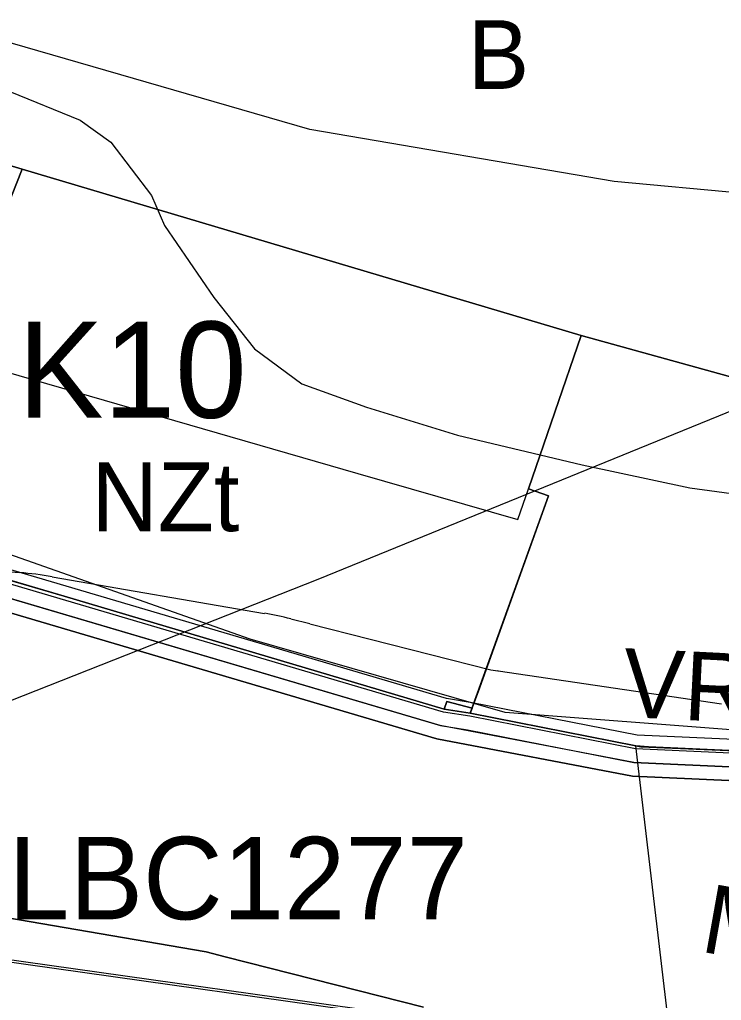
# Model space of a CAD drawing. Extents: x -758499 to -754160, y -1175205 to -1172032.
# Drawn here: x -755775.5 to -755673.4, y -1174656.2 to -1174513.5 of the extents above; entities that cross this region are included whole.
import ezdxf

# ---------------------------------------------------------------- set-up
doc = ezdxf.new("R2010")
doc.units = 0
for name, color, linetype in [('A040_Les50_p', 7, 'Continuous'), ('A041_BPEJ_p', 7, 'Continuous'), ('A050_Q100_p', 7, 'Continuous'), ('A051_QAZ_p', 7, 'Continuous'), ('A102_LetVysk_op', 7, 'Continuous'), ('D cyklocesty NÁVRH', 7, 'Continuous'), ('D pěší NÁVRH', 7, 'Continuous'), ('HRANICE zastavěného území', 7, 'Continuous'), ('HRANICE zastavěného území - podbarvení', 7, 'Continuous'), ('HRANICE změn v krajině', 7, 'Continuous'), ('indexy RZV_TYP_1', 7, 'Continuous'), ('indexy RZV_TYP_2', 7, 'Continuous'), ('indexy změn v krajině', 7, 'Continuous'), ('NÁVRH NZt zeměděl-trvalý travní porost', 7, 'Continuous'), ('PLOCHY B bydlení', 7, 'Continuous'), ('PLOCHY BZ bydlení-zeleň soukromá', 7, 'Continuous'), ('PLOCHY NL lesní', 7, 'Continuous'), ('PLOCHY NS smíšené nezastavěného území', 7, 'Continuous'), ('PLOCHY VV vodní a vodohospodářské', 7, 'Continuous'), ('protipovodňová opatření - ochranná hrázka NÁVRH', 7, 'Continuous'), ('VPO RO retenční opatření - plochy', 7, 'Continuous'), ('VPO RO retenční opatření-popis', 7, 'Continuous'), ('vrstevnice', 7, 'Continuous'), ('VV názvy vod_toků', 7, 'Continuous'), ('ÚSES LBC jako součást RBK', 7, 'Continuous'), ('ÚSES NBK funkční', 7, 'Continuous')]:
    doc.layers.add(name, color=color, linetype=linetype)

msp = doc.modelspace()

# ---------------------------------------------------------------- linework, layer by layer
at = {"layer": 'A040_Les50_p'}
for p, q in [((-755770.8, -1174594.51), (-755739.88, -1174599.84)), ((-755736.08, -1174600.64), (-755733.32, -1174601.34)), ((-755705.9, -1174608.2), (-755673.41, -1174613.01))]:
    msp.add_line(p, q, dxfattribs=at)
for points in [[(-755836.93, -1174581.05), (-755822.94, -1174586.64), (-755806.05, -1174591.63), (-755775.55, -1174593.92)], [(-755733.3, -1174601.35), (-755706.94, -1174608.05), (-755705.95, -1174608.19)]]:
    msp.add_lwpolyline(points, dxfattribs=at)
for centre, start, end in [((-755779.29, -1174643.78), 80.2195, 85.7053), ((-755748.37, -1174649.11), 75.7685, 80.2195), ((-755745.61, -1174649.81), 75.7443, 75.7685), ((-755713.22, -1174657.66), 81.5788, 81.6434), ((-755680.73, -1174662.47), 81.5707, 81.5788)]:
    msp.add_arc(centre, 50, start, end, dxfattribs=at)
at = {"layer": 'A041_BPEJ_p'}
for p, q in [((-755792.35, -1174590.57), (-755769.04, -1174597.32)), ((-755769.04, -1174597.32), (-755792.35, -1174590.57)), ((-755769.04, -1174597.32), (-755713.76, -1174613.76)), ((-755713.76, -1174613.76), (-755769.04, -1174597.32)), ((-755713.76, -1174613.76), (-755713.39, -1174612.66)), ((-755713.39, -1174612.66), (-755713.76, -1174613.76)), ((-755713.39, -1174612.66), (-755709.69, -1174613.65)), ((-755709.69, -1174613.65), (-755713.39, -1174612.66)), ((-755709.69, -1174613.65), (-755709.95, -1174614.37)), ((-755709.95, -1174614.37), (-755709.69, -1174613.65)), ((-755709.95, -1174614.37), (-755685.84, -1174619.1)), ((-755685.84, -1174619.1), (-755709.95, -1174614.37)), ((-755685.84, -1174619.1), (-755685.15, -1174619.24)), ((-755685.15, -1174619.24), (-755685.84, -1174619.1)), ((-755685.15, -1174619.24), (-755659.13, -1174620.34)), ((-755659.13, -1174620.34), (-755685.15, -1174619.24))]:
    msp.add_line(p, q, dxfattribs=at)
at = {"layer": 'A050_Q100_p'}
for p, q in [((-755733.29, -1174529.42), (-755784.57, -1174514.62)), ((-755689.03, -1174537.02), (-755733.29, -1174529.42)), ((-755595.52, -1174545.59), (-755689.03, -1174537.02)), ((-755788.2, -1174648.95), (-755715.56, -1174659.23))]:
    msp.add_line(p, q, dxfattribs=at)
at = {"layer": 'A051_QAZ_p'}
for p, q in [((-755741.98, -1174603.62), (-755800.2, -1174583.11)), ((-755704.86, -1174614.29), (-755741.98, -1174603.62)), ((-755668.3, -1174617.08), (-755704.86, -1174614.29)), ((-755788.12, -1174648.63), (-755715.44, -1174658.87))]:
    msp.add_line(p, q, dxfattribs=at)
at = {"layer": 'A102_LetVysk_op'}
for p, q in [((-755668.37, -1174568.94), (-755732.15, -1174594.92)), ((-755732.15, -1174594.92), (-755796.23, -1174620.17))]:
    msp.add_line(p, q, dxfattribs=at)
at = {"layer": 'D cyklocesty NÁVRH'}
msp.add_lwpolyline([(-755585.15, -1174615.19), (-755597.93, -1174617.2), (-755621.61, -1174620.71), (-755630.1, -1174621.48), (-755652.96, -1174623.05), (-755686.13, -1174621.54), (-755714.33, -1174616.14), (-755793.16, -1174592.88), (-755832.72, -1174575.79), (-755854.83, -1174559.16), (-755869.77, -1174540.86), (-755878.58, -1174535.11), (-755885.36, -1174537.83), (-755900.45, -1174534.3), (-755930.59, -1174521.26), (-755953.47, -1174509.82), (-755959.5, -1174509.1), (-755966.31, -1174510.74), (-756000.96, -1174503.4)], dxfattribs=at)
at = {"layer": 'D pěší NÁVRH'}
msp.add_lwpolyline([(-755585.15, -1174615.19), (-755597.93, -1174617.2), (-755621.61, -1174620.71), (-755630.1, -1174621.48), (-755652.96, -1174623.05), (-755686.13, -1174621.54), (-755714.33, -1174616.14), (-755793.16, -1174592.88), (-755832.72, -1174575.79), (-755854.83, -1174559.16), (-755869.77, -1174540.86), (-755878.58, -1174535.11), (-755885.36, -1174537.83), (-755900.45, -1174534.3), (-755930.59, -1174521.26), (-755953.47, -1174509.82), (-755959.5, -1174509.1), (-755966.31, -1174510.74), (-756000.96, -1174503.4)], dxfattribs=at)
at = {"layer": 'HRANICE zastavěného území'}
msp.add_lwpolyline([(-755659.13, -1174620.34), (-755685.15, -1174619.24), (-755685.84, -1174619.1), (-755709.95, -1174614.37), (-755708.83, -1174611.25), (-755698.58, -1174582.73), (-755701.5, -1174581.73), (-755693.8, -1174559.41), (-755727.26, -1174549.46), (-755751.23, -1174542.33), (-755775.19, -1174535.2), (-755814.91, -1174523.38), (-755818.28, -1174522.38), (-755826.04, -1174550.71), (-755868.03, -1174514.75), (-755878.92, -1174534.65)], dxfattribs=at)
at = {"layer": 'HRANICE zastavěného území - podbarvení'}
msp.add_lwpolyline([(-755659.13, -1174620.34), (-755685.15, -1174619.24), (-755685.84, -1174619.1), (-755709.95, -1174614.37), (-755708.83, -1174611.25), (-755698.58, -1174582.73), (-755701.5, -1174581.73), (-755693.8, -1174559.41), (-755727.26, -1174549.46), (-755751.23, -1174542.33), (-755775.19, -1174535.2), (-755814.91, -1174523.38), (-755818.28, -1174522.38), (-755826.04, -1174550.71), (-755868.03, -1174514.75), (-755878.92, -1174534.65)], dxfattribs=at)
at = {"layer": 'HRANICE změn v krajině'}
msp.add_lwpolyline([(-755822.71, -1174551.67), (-755785.92, -1174562.28), (-755726.32, -1174579.47), (-755703.04, -1174586.18), (-755701.5, -1174581.73), (-755698.58, -1174582.73), (-755708.83, -1174611.25), (-755709.95, -1174614.37), (-755713.76, -1174613.76), (-755769.04, -1174597.32), (-755792.35, -1174590.57), (-755813.67, -1174579.45)], close=True, dxfattribs=at)
at = {"layer": 'NÁVRH NZt zeměděl-trvalý travní porost'}
msp.add_lwpolyline([(-755822.71, -1174551.67), (-755821.74, -1174548.31), (-755784.63, -1174559.03), (-755775.19, -1174535.2), (-755751.23, -1174542.33), (-755727.26, -1174549.46), (-755693.8, -1174559.41), (-755701.5, -1174581.73), (-755698.58, -1174582.73), (-755708.83, -1174611.25), (-755709.95, -1174614.37), (-755713.76, -1174613.76), (-755769.04, -1174597.32), (-755792.35, -1174590.57), (-755813.67, -1174579.45)], close=True, dxfattribs=at)
at = {"layer": 'PLOCHY B bydlení'}
msp.add_lwpolyline([(-755793.79, -1174461.34), (-755765.19, -1174468.19), (-755762.64, -1174469.75), (-755756.77, -1174472.15), (-755750.87, -1174473.91), (-755727.06, -1174481.04), (-755703.25, -1174488.16), (-755693.01, -1174491.54), (-755683.51, -1174495.25), (-755675.21, -1174498.76), (-755668.13, -1174501.75), (-755641.54, -1174512.99), (-755640.31, -1174513.51), (-755618.5, -1174526.07), (-755618.4, -1174525.87), (-755596.91, -1174539.91), (-755616.48, -1174580.8), (-755693.8, -1174559.41), (-755727.26, -1174549.46), (-755751.23, -1174542.33), (-755775.19, -1174535.2), (-755814.91, -1174523.38), (-755801.65, -1174483.33), (-755794.3, -1174462.78)], close=True, dxfattribs=at)
at = {"layer": 'PLOCHY BZ bydlení-zeleň soukromá'}
msp.add_lwpolyline([(-755814.91, -1174523.38), (-755775.19, -1174535.2), (-755784.63, -1174559.03), (-755821.74, -1174548.31)], close=True, dxfattribs=at)
msp.add_lwpolyline([(-755659.13, -1174620.34), (-755685.15, -1174619.24), (-755685.84, -1174619.1), (-755709.95, -1174614.37), (-755698.58, -1174582.73), (-755701.5, -1174581.73), (-755693.8, -1174559.41), (-755616.48, -1174580.8)], dxfattribs=at)
at = {"layer": 'PLOCHY NL lesní'}
msp.add_lwpolyline([(-755899.04, -1174612.42), (-755861.39, -1174628.03), (-755855.48, -1174627.48), (-755839.34, -1174633.93), (-755815.11, -1174641.09), (-755779.29, -1174643.78), (-755748.37, -1174649.11), (-755745.61, -1174649.81), (-755716.76, -1174657.14)], dxfattribs=at)
at = {"layer": 'PLOCHY NS smíšené nezastavěného území'}
msp.add_lwpolyline([(-755652.94, -1174625.05), (-755686.36, -1174623.53), (-755714.8, -1174618.09), (-755793.84, -1174594.77), (-755833.73, -1174577.53), (-755854.6, -1174566.33), (-755870.23, -1174544.23), (-755852.94, -1174551.57), (-755840.12, -1174561.91), (-755831.71, -1174574.05), (-755817.83, -1174577.28), (-755813.67, -1174579.45), (-755792.35, -1174590.57), (-755769.04, -1174597.32), (-755713.76, -1174613.76), (-755709.95, -1174614.37), (-755685.84, -1174619.1), (-755685.15, -1174619.24), (-755659.13, -1174620.34)], dxfattribs=at)
at = {"layer": 'PLOCHY VV vodní a vodohospodářské'}
for points in [[(-755878.92, -1174534.65), (-755870.23, -1174544.23), (-755854.6, -1174566.33), (-755833.73, -1174577.53), (-755793.84, -1174594.77), (-755714.8, -1174618.09), (-755686.36, -1174623.53), (-755652.94, -1174625.05), (-755629.94, -1174623.47), (-755621.38, -1174622.7), (-755607.48, -1174620.29), (-755584.9, -1174616.89), (-755553.88, -1174610.28), (-755542.81, -1174605.91), (-755525.44, -1174599.18), (-755505.39, -1174589.36), (-755479.03, -1174580.08), (-755466.82, -1174574.43), (-755442, -1174562.96), (-755424.11, -1174552), (-755401.54, -1174538.16), (-755372.91, -1174520.59)], [(-755716.76, -1174657.14), (-755745.61, -1174649.81), (-755748.37, -1174649.11), (-755779.29, -1174643.78), (-755815.11, -1174641.09), (-755839.34, -1174633.93), (-755855.48, -1174627.48), (-755861.39, -1174628.03), (-755899.04, -1174612.42)]]:
    msp.add_lwpolyline(points, dxfattribs=at)
at = {"layer": 'protipovodňová opatření - ochranná hrázka NÁVRH'}
msp.add_lwpolyline([(-755585.47, -1174613.21), (-755594.63, -1174614.72), (-755598.23, -1174615.22), (-755607.61, -1174616.87), (-755621.85, -1174618.72), (-755630.25, -1174619.49), (-755652.98, -1174621.05), (-755685.89, -1174619.54), (-755710.03, -1174614.81), (-755713.86, -1174614.2), (-755792.48, -1174591)], dxfattribs=at)
at = {"layer": 'VPO RO retenční opatření - plochy'}
for points in [[(-755374.46, -1174519.2), (-755425.16, -1174550.29), (-755442.88, -1174561.16), (-755484.08, -1174576.67), (-755506.64, -1174586.23), (-755527.05, -1174593.92), (-755553.41, -1174603.63), (-755585.86, -1174611.25), (-755594.93, -1174612.74), (-755598.54, -1174613.25), (-755607.91, -1174614.89), (-755622.07, -1174616.74), (-755630.41, -1174617.49), (-755653.01, -1174619.04), (-755685.65, -1174617.55), (-755709.68, -1174612.84), (-755713.42, -1174612.24), (-755791.79, -1174589.11), (-755830.85, -1174572.24), (-755850.23, -1174562.2), (-755868.14, -1174538.06), (-755879.59, -1174530.72)], [(-755879.98, -1174535.22), (-755870.92, -1174541.03), (-755852.89, -1174565.33), (-755832.57, -1174575.86), (-755793.16, -1174592.88), (-755714.3, -1174616.15), (-755710.38, -1174616.78), (-755686.13, -1174621.54), (-755652.96, -1174623.05), (-755630.1, -1174621.48), (-755621.63, -1174620.71), (-755607.31, -1174618.85), (-755597.92, -1174617.2), (-755594.33, -1174616.7), (-755585.07, -1174615.18), (-755552.26, -1174607.47), (-755525.65, -1174597.67), (-755505.15, -1174589.95), (-755482.6, -1174580.38), (-755441.12, -1174564.76), (-755423.06, -1174553.71), (-755371.36, -1174521.98)]]:
    msp.add_lwpolyline(points, dxfattribs=at)
at = {"layer": 'vrstevnice'}
for p, q in [((-755776.99, -1174523.91), (-755766.74, -1174528.1)), ((-755776.99, -1174523.91), (-755766.74, -1174528.1)), ((-755766.74, -1174528.1), (-755762.27, -1174531.27)), ((-755766.74, -1174528.1), (-755762.27, -1174531.27)), ((-755762.27, -1174531.27), (-755756.35, -1174539.07)), ((-755762.27, -1174531.27), (-755756.35, -1174539.07)), ((-755756.35, -1174539.07), (-755754.48, -1174543.39)), ((-755756.35, -1174539.07), (-755754.48, -1174543.39)), ((-755754.48, -1174543.39), (-755747.29, -1174553.88)), ((-755754.48, -1174543.39), (-755747.29, -1174553.88)), ((-755747.29, -1174553.88), (-755741.34, -1174561.36)), ((-755747.29, -1174553.88), (-755741.34, -1174561.36)), ((-755741.34, -1174561.36), (-755734.49, -1174566.44)), ((-755741.34, -1174561.36), (-755734.49, -1174566.44)), ((-755734.49, -1174566.44), (-755725.08, -1174569.84)), ((-755734.49, -1174566.44), (-755725.08, -1174569.84)), ((-755725.08, -1174569.84), (-755711.81, -1174573.94)), ((-755725.08, -1174569.84), (-755711.81, -1174573.94)), ((-755711.81, -1174573.94), (-755693.66, -1174578.23)), ((-755711.81, -1174573.94), (-755693.66, -1174578.23)), ((-755693.66, -1174578.23), (-755678.01, -1174581.57)), ((-755693.66, -1174578.23), (-755678.01, -1174581.57)), ((-755678.01, -1174581.57), (-755654.45, -1174584.84)), ((-755678.01, -1174581.57), (-755654.45, -1174584.84))]:
    msp.add_line(p, q, dxfattribs=at)
at = {"layer": 'ÚSES LBC jako součást RBK'}
for p, q in [((-755769.04, -1174597.32), (-755792.35, -1174590.57)), ((-755713.76, -1174613.76), (-755769.04, -1174597.32)), ((-755709.95, -1174614.37), (-755713.76, -1174613.76)), ((-755685.84, -1174619.1), (-755709.95, -1174614.37)), ((-755680.73, -1174662.47), (-755685.84, -1174619.1))]:
    msp.add_line(p, q, dxfattribs=at)
at = {"layer": 'ÚSES NBK funkční'}
for p, q in [((-755684.03, -1174619.28), (-755685.84, -1174619.1)), ((-755659.45, -1174620.4), (-755684.03, -1174619.28))]:
    msp.add_line(p, q, dxfattribs=at)

# ---------------------------------------------------------------- texts
at = {"layer": 'indexy RZV_TYP_1'}
msp.add_text('B', height=10, dxfattribs=at).set_placement((-755710.31, -1174523.54))
at = {"layer": 'indexy RZV_TYP_2'}
msp.add_text('NZt', height=10, dxfattribs=at).set_placement((-755765.1, -1174587.89))
at = {"layer": 'indexy změn v krajině'}
msp.add_text('K10', height=14, dxfattribs=at).set_placement((-755775.81, -1174571.39))
at = {"layer": 'VPO RO retenční opatření-popis'}
msp.add_text('VR01', height=10, rotation=357.1674, dxfattribs=at).set_placement((-755687.94, -1174614.89))
at = {"layer": 'VV názvy vod_toků'}
msp.add_text('Malše', height=10.018, rotation=349.8678, dxfattribs=at).set_placement((-755676.67, -1174649.01))
at = {"layer": 'ÚSES LBC jako součást RBK'}
msp.add_text('LBC1277', height=12, dxfattribs=at).set_placement((-755777.21, -1174644.36))

doc.saveas('drawing.dxf')
